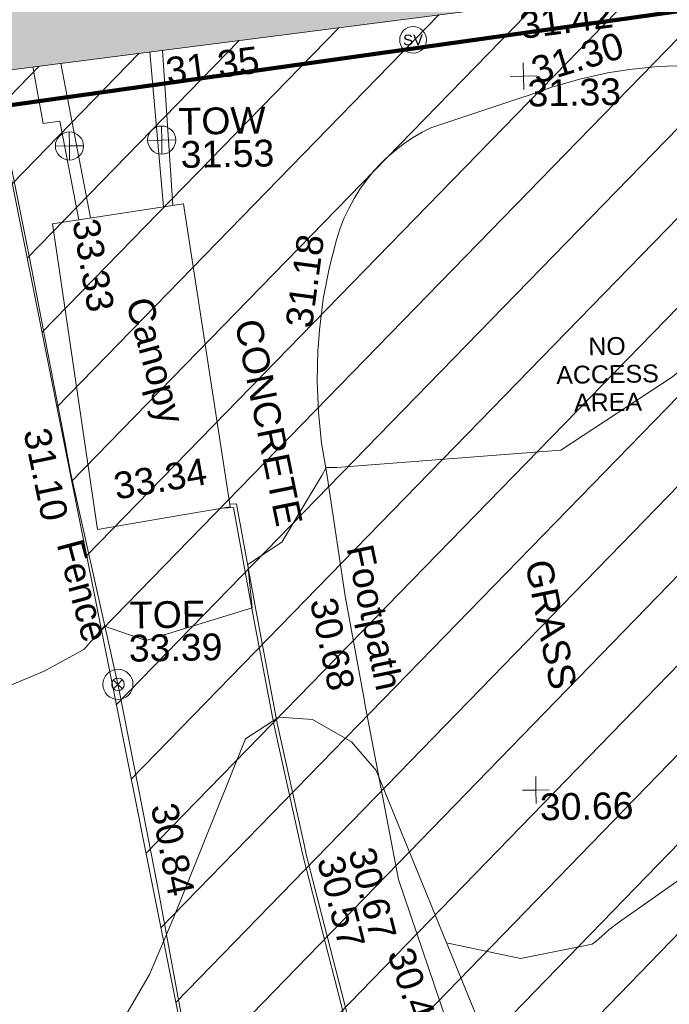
# Model space of a CAD drawing. Header units: millimetres. Extents: x -287732 to 520720, y -103372 to 287754.
# Tile 315 of 380: x 218949 to 228049, y 105540 to 119332. Entities that reach past the tile are written whole.
import ezdxf

# ---------------------------------------------------------------- set-up
doc = ezdxf.new("R2010")
doc.units = ezdxf.units.MM
doc.linetypes.add('IMPORT-HIDDEN2 _3_', pattern=[4762.5, 3175, -1587.5])
doc.linetypes.add('IMPORT-UG_ELEC_STREET LIGHTING_QLB2 _2_', pattern=[2700, 1500, -300.0000000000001, 0, -250, 150, -300.0000000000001, 0, -200])
for name, color, linetype, lineweight, true_color in [('00__TOPO__TOP_OF_FENCE_SYMBOL', 7, 'Continuous', 9, 0x666666), ('00_TOPO_SERV_STOP_VALVE', 7, 'Continuous', 9, 0x666666), ('00_TOPO_TOP_OF_WALL', 7, 'Continuous', 9, 0x666666), ('00_UAV_BUILDING_CANOPY', 7, 'Continuous', 9, 0xff7fff), ('00_UAV_BUILDING_OUTLINE', 5, 'Continuous', 9, 0x0000ff), ('00_UAV_FENCE', 7, 'Continuous', 9, 0x264c2f), ('00_UAV_FOOTPATH', 7, 'Continuous', 9, 0xa50000), ('00_UAV_KERB_BOTTOM', 1, 'Continuous', 9, 0xff0000), ('00_UAV_KERB_TOP', 7, 'Continuous', 9, 0xa500a5), ('00_UAV_LEVEL_SPOT', 7, 'Continuous', 9, 0x666666), ('00_UAV_TOP_OF_FENCE', 6, 'Continuous', 9, 0xff00ff), ('00_UAV_TOP_OF_WALL', 7, 'Continuous', 9, 0x666666), ('00_UAV_TREE_LINE', 7, 'Continuous', 9, 0x52a552), ('00_UAV_WALL', 7, 'Continuous', 9, 0x7c00a5), ('01_DTM_CONTOUR_MNR', 7, 'Continuous', 9, 0xa5a552), ('12333-PUM-2D-U-0001-C01 - Rev2_REVIT IMPORT_dwg', 7, 'Continuous', 9, 0x767676), ('A_RHA_Line', 7, 'Continuous', 9, 0x00a600), ('PUM-CHAMBER EXTENTS', 6, 'IMPORT-HIDDEN2 _3_', 9, 0xff00ff), ('PUM-UNABLE TO SURVEY', 190, 'Continuous', 9, 0x7f00ff)]:
    doc.layers.add(name, color=color, linetype=linetype, lineweight=lineweight, true_color=true_color)
doc.layers.add('00_UAV_SURVEY_TEXT', color=7, linetype='Continuous', lineweight=9)
doc.layers.add('A_RHA_Detail', color=7, linetype='Continuous', lineweight=9)
doc.styles.add('Arial_1', font='arial.ttf', dxfattribs={"height": 250})
doc.styles.add('Swis721 Lt BT', font='swissl.ttf', dxfattribs={"height": 399.9999999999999})
doc.styles.add('Swis721 Lt BT_2', font='swissl.ttf', dxfattribs={"height": 375})

# ---------------------------------------------------------------- blocks, each defined once
blk = doc.blocks.new('12333-PUM-2D-U-0001-C01 - Rev2_REVIT IMPORT_dwg_MSL_Sluice_Valve_SYM-2077246-Site Location Plan Proposed')
at = {"layer": '00_TOPO_SERV_STOP_VALVE', "color": 254, "true_color": 0xcccccc}
blk.add_circle((0, 0), 500.0000000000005, dxfattribs=at)
at = {"layer": '00_TOPO_SERV_STOP_VALVE', "insert": (0, 198.9876086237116), "char_height": 399.9999999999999, "width": 785.1100955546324, "attachment_point": 2, "line_spacing_factor": 1.005061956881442, "style": 'Swis721 Lt BT'}
blk.add_mtext('SV', dxfattribs=at)
blk = doc.blocks.new('12333-PUM-2D-U-0001-C01 - Rev2_REVIT IMPORT_dwg_MSL_Node_LineworkTOF-2077248-Site Location Plan Proposed')
at = {"layer": '00__TOPO__TOP_OF_FENCE_SYMBOL', "color": 254, "true_color": 0xcccccc, "flags": 128}
for points in [[(165.3591892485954, 165.3591892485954), (0, 0), (-165.3591892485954, 165.3591892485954)], [(165.3591892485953, -165.3591892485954), (0, 0), (-165.3591892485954, -165.3591892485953)]]:
    blk.add_lwpolyline(points, dxfattribs=at)
at = {"layer": '00__TOPO__TOP_OF_FENCE_SYMBOL', "color": 254, "true_color": 0xcccccc}
for radius in [562.5594001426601, 233.853208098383]:
    blk.add_circle((0, 0), radius, dxfattribs=at)
blk = doc.blocks.new('12333-PUM-2D-U-0001-C01 - Rev2_REVIT IMPORT_dwg_TOW-2077249-Site Location Plan Proposed')
at = {"layer": '00_TOPO_TOP_OF_WALL', "color": 254, "true_color": 0xcccccc, "flags": 128}
for points in [[(0, 525.0554400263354), (0, 0), (-525.0554401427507, 0)], [(525.0554401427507, 0), (0, 0), (0, -525.0554400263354)]]:
    blk.add_lwpolyline(points, dxfattribs=at)
at = {"layer": '00_TOPO_TOP_OF_WALL', "color": 254, "true_color": 0xcccccc}
blk.add_circle((0, 0), 525.0554401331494, dxfattribs=at)
blk = doc.blocks.new('12333-PUM-2D-U-0001-C01 - Rev2_REVIT IMPORT_dwg_UAV-2077255-Site Location Plan Proposed')
at = {"layer": '00_UAV_LEVEL_SPOT', "color": 254, "true_color": 0xcccccc, "flags": 128}
for points in [[(500.0000000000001, 0), (0, 0), (0, 500.0000000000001)], [(0, -500.0000000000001), (0, 0), (-500.0000000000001, 0)]]:
    blk.add_lwpolyline(points, dxfattribs=at)
blk = doc.blocks.new('12333-PUM-2D-U-0001-C01 - Rev2_REVIT IMPORT_dwg_MGS62954_T2_Galway_ITM_3d_Rev1-2077680-Site Location Plan Proposed')
at = {"layer": '00_UAV_BUILDING_CANOPY', "color": 254, "true_color": 0xcccccc, "flags": 128}
blk.add_lwpolyline([(534125207.083, 725668298.0510001), (534125789.0830001, 725664041.0510001), (534125093.9884695, 725663935.2028248), (534123924.083, 725663757.0509999), (534123433.0821337, 725667541.3718611), (534123367.0830001, 725668050.051)], close=True, dxfattribs=at)
at = {"layer": '00_UAV_FENCE', "color": 254, "true_color": 0xcccccc, "flags": 128}
blk.add_lwpolyline([(534122607.6985, 725669914.9365001), (534123043.6985002, 725667551.9365001), (534123486.2972962, 725664994.7941326), (534123560.6985002, 725664564.9365002), (534124179.6985, 725661540.9365002), (534124438.1148047, 725660094.410857), (534124691.6985, 725658674.9365002), (534125122.6985, 725656058.9365)], dxfattribs=at)
at = {"layer": '00_UAV_FOOTPATH', "color": 254, "true_color": 0xcccccc, "flags": 128}
blk.add_lwpolyline([(534128769.2533003, 725656539.8251882), (534128055.2533002, 725658781.8251883), (534127621.2533002, 725661277.8251883), (534127615.3713037, 725661313.5992991), (534127377.2533003, 725662761.8251882), (534127148.2533003, 725664481.8251882), (534127083.8533273, 725664912.5548025), (534127046.6261691, 725665346.4781779), (534127036.7187446, 725665781.8828174), (534127054.1701535, 725666217.0503777), (534127056.7803453, 725666245.3482097), (534127080.2533002, 725666499.8251883), (534127142.6987782, 725666930.8424958), (534127232.0848349, 725667357.0883052), (534127341.2533004, 725667754.8251883), (534127391.6203302, 725667903.6861464), (534127451.2350292, 725668049.0907891), (534127519.8621253, 725668190.465271), (534127597.2307785, 725668327.2516516), (534127683.0356504, 725668458.9100978), (534127776.9381081, 725668584.9210138), (534127878.5675617, 725668704.7870916), (534127987.522926, 725668818.0352751), (534128054.2533003, 725668880.8251883), (534128173.9155126, 725668982.6946019), (534128299.7380322, 725669076.8493471), (534128431.2242952, 725669162.9178379), (534128567.8553852, 725669240.5604014), (534128692.2533003, 725669301.8251882), (534129972.4246738, 725669702.3202165), (534130045.083, 725669725.0510001), (534130406.8673849, 725669845.4403794), (534130790.6529469, 725669947.3953294), (534131180.083, 725670025.051), (534131487.4148981, 725670068.6288005), (534131883.0823634, 725670102.2951996), (534132280.083, 725670111.0509999)], dxfattribs=at)
at = {"layer": '00_UAV_KERB_BOTTOM', "color": 254, "true_color": 0xcccccc, "flags": 128}
blk.add_lwpolyline([(534125784.1154996, 725664077.3854495), (534125876.2533002, 725664083.8251882), (534126125.2533004, 725662569.8251882), (534126394.2533003, 725660997.8251884), (534126740.807078, 725659291.6437598), (534126772.2533004, 725659136.8251882), (534127350.8670541, 725656711.055797), (534127445.8670542, 725656340.055797), (534128072.5252295, 725654485.4240651), (534128261.8670542, 725653925.055797), (534128521.0827727, 725651208.0509884), (534128565.2611473, 725649532.5452225), (534128575.0827727, 725649160.0509884), (534129338.0827727, 725646815.0509886), (534130975.0827727, 725645877.0509884), (534131241.8528504, 725645923.7904178), (534132927.0827728, 725646219.0509883), (534134872.0827727, 725646880.0509884), (534136025.7294766, 725647319.3653679), (534136487.0827727, 725647495.0509884), (534139176.0827727, 725648323.0509884), (534140831.9516846, 725648672.9140362), (534141391.0827727, 725648791.0509884), (534143930.0827727, 725648843.0509883)], dxfattribs=at)
at = {"layer": '00_UAV_KERB_TOP', "color": 254, "true_color": 0xcccccc, "flags": 128}
blk.add_lwpolyline([(534125691.0800582, 725664026.1272278), (534125834.3070704, 725664030.7714872), (534126075.9423618, 725662561.5512818), (534126345.1000125, 725660988.6299926), (534126690.4506295, 725659288.3720607), (534126723.4218805, 725659126.0453458), (534127302.3273486, 725656699.0529765), (534127397.8961995, 725656325.8314646), (534128020.9623058, 725654481.8306718), (534128212.6433339, 725653914.5393941), (534128471.145469, 725651205.0141075), (534128515.3288777, 725649529.3174185), (534128525.291385, 725649151.480109), (534129296.5001872, 725646781.2512215), (534130965.9075457, 725645824.681825)], dxfattribs=at)
at = {"layer": '00_UAV_TREE_LINE', "color": 254, "true_color": 0xcccccc, "flags": 128}
blk.add_lwpolyline([(534129593.0829999, 725655605.0509999), (534127768.083, 725660315.0510001), (534127427.083, 725660719.051), (534126890.083, 725661044.0509999), (534126417.083, 725661083.0509999), (534125947.0830001, 725660790.051), (534124899.6985, 725658306.9365001), (534124543.6985001, 725657510.9365001), (534124047.6985, 725656693.9365001)], dxfattribs=at)
at = {"layer": '00_UAV_WALL', "color": 254, "true_color": 0xcccccc}
for p, q in [((534124773.3552212, 725670431.4413471), (534124928.1465534, 725668260.4552182)), ((534125059.3194823, 725668278.1350476), (534124952.1143076, 725670451.2366638)), ((534123902.9210503, 725668122.2726502), (534123522.1626742, 725670292.887535))]:
    blk.add_line(p, q, dxfattribs=at)
at = {"layer": '00_UAV_WALL', "color": 254, "true_color": 0xcccccc, "flags": 128}
blk.add_lwpolyline([(534123736.8004946, 725668099.8824883), (534123495.6985, 725669484.9365001), (534123261.6985, 725669456.9365001), (534123129.5299386, 725670249.4084059)], dxfattribs=at)
at = {"layer": '01_DTM_CONTOUR_MNR', "color": 254, "true_color": 0xcccccc, "flags": 128}
for points in [[(534124806.1828194, 725669971.0262885), (534124583.1997979, 725669934.0132561), (534123605.0122771, 725669820.581231)], [(534132621.278924, 725666251.0438238), (534132012.1036163, 725665753.8511088), (534130430.0000002, 725664752.804503), (534127292.8535871, 725664564.4926705), (534127140, 725664570.0000002), (534127078.6583102, 725664457.5301765), (534126502.9710822, 725663531.7854477), (534126020.0000001, 725663230), (534126034.9705883, 725663032.4764707), (534126070.0000001, 725662620), (534124572.9100905, 725662187.9113413), (534124000, 725662400.0000001), (534123704.2165588, 725662076.5978662), (534123140.5701492, 725661783.9195383), (534120430.0000002, 725660706.8051281), (534119896.1654136, 725660420.0000001), (534118430.0000002, 725659420), (534117542.5037524, 725658777.3303037)], [(534135591.5924268, 725662134.3114455), (534135307.4094566, 725661364.8949615), (534135191.5536402, 725661196.0540137), (534133484.8757316, 725659661.2881175), (534133233.0280297, 725659514.4577539), (534133196.6396104, 725659500.0324676), (534132970.0948296, 725659370.5752364), (534132823.445617, 725659277.297078), (534131123.156874, 725658125.1332666), (534130988.1958763, 725658025.718786), (534130937.0778154, 725657979.9368739), (534130800.4401175, 725657863.2307217), (534130748.4785694, 725657828.8514229), (534129744.4014614, 725657643.5390046), (534128711.4950163, 725657880.272591)]]:
    blk.add_lwpolyline(points, dxfattribs=at)
at = {"xscale": 0.375, "yscale": 0.375, "zscale": 0.375}
for name, p in [('12333-PUM-2D-U-0001-C01 - Rev2_REVIT IMPORT_dwg_MSL_Sluice_Valve_SYM-2077246-Site Location Plan Proposed', (534128463.0830001, 725670536.051)), ('12333-PUM-2D-U-0001-C01 - Rev2_REVIT IMPORT_dwg_UAV-2077255-Site Location Plan Proposed', (534130000, 725670000.0000001)), ('12333-PUM-2D-U-0001-C01 - Rev2_REVIT IMPORT_dwg_TOW-2077249-Site Location Plan Proposed', (534124917.6985, 725669193.9365)), ('12333-PUM-2D-U-0001-C01 - Rev2_REVIT IMPORT_dwg_TOW-2077249-Site Location Plan Proposed', (534123623.6985, 725669133.9365001)), ('12333-PUM-2D-U-0001-C01 - Rev2_REVIT IMPORT_dwg_MSL_Node_LineworkTOF-2077248-Site Location Plan Proposed', (534124171.8449668, 725661582.2324743)), ('12333-PUM-2D-U-0001-C01 - Rev2_REVIT IMPORT_dwg_UAV-2077255-Site Location Plan Proposed', (534130000, 725660000))]:
    blk.add_blockref(name, p, dxfattribs=at)
at = {"layer": '00_UAV_BUILDING_CANOPY', "color": 251, "true_color": 0x666666, "char_height": 375, "attachment_point": 1, "line_spacing_factor": 1.005061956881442, "style": 'Swis721 Lt BT_2'}
for s, insert, width, rotation in [('33.33', (534124015.9764547, 725668135.7099127), 1495.902363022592, 278.8721087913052), ('Canopy', (534124737.633572, 725667030.4102011), 2113.25889379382, 284.2241232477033), ('33.34', (534124137.4893147, 725664539.744271), 1495.902363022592, 8.658416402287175)]:
    blk.add_mtext(s, dxfattribs=dict(at, insert=insert, width=width, rotation=rotation))
at = {"layer": '00_UAV_BUILDING_OUTLINE', "color": 251, "true_color": 0x666666, "char_height": 375, "width": 1495.902363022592, "attachment_point": 1, "line_spacing_factor": 1.005061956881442, "style": 'Swis721 Lt BT_2'}
for s, insert, rotation in [('31.42', (534129942.5516405, 725670894.3044606), 6.3190400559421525), ('31.35', (534124974.5006286, 725670344.1553979), 6.319040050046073)]:
    blk.add_mtext(s, dxfattribs=dict(at, insert=insert, rotation=rotation))
at = {"layer": '00_UAV_FENCE', "color": 251, "true_color": 0x666666, "char_height": 375, "attachment_point": 1, "line_spacing_factor": 1.005061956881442, "style": 'Swis721 Lt BT_2'}
for s, insert, width, rotation in [('31.10', (534123276.7795728, 725665219.7642742), 1495.902363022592, 280.80502331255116), ('Fence', (534123709.8267268, 725663655.0882925), 1681.10932225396, 284.0444454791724), ('30.84', (534124969.5916695, 725659935.3992009), 1495.902363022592, 280.1288231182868)]:
    blk.add_mtext(s, dxfattribs=dict(at, insert=insert, width=width, rotation=rotation))
at = {"layer": '00_UAV_FOOTPATH', "color": 251, "true_color": 0x666666, "char_height": 375, "attachment_point": 1, "line_spacing_factor": 1.005061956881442, "style": 'Swis721 Lt BT_2'}
for s, insert, width, rotation in [('31.30', (534130077.2890515, 725670247.0732129), 1495.902363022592, 15.889296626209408), ('31.18', (534126604.4493411, 725666566.5164328), 1495.902363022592, 81.40952622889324), ('Footpath', (534127773.4188472, 725663508.7724327), 2436.183848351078, 280.84676675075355), ('30.68', (534127247.6192036, 725662774.3352662), 1495.902363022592, 280.84676675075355), ('30.42', (534128232.6799323, 725657863.0278163), 1495.902363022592, 287.76352372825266)]:
    blk.add_mtext(s, dxfattribs=dict(at, insert=insert, width=width, rotation=rotation))
at = {"layer": '00_UAV_KERB_BOTTOM', "color": 251, "true_color": 0x666666, "insert": (534127279.8344699, 725659160.4879918), "char_height": 375, "width": 1495.902363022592, "attachment_point": 1, "rotation": 283.10996913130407, "line_spacing_factor": 1.005061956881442, "style": 'Swis721 Lt BT_2'}
blk.add_mtext('30.57', dxfattribs=at)
at = {"layer": '00_UAV_KERB_TOP', "color": 251, "true_color": 0x666666, "insert": (534127721.7042779, 725659271.5851017), "char_height": 375, "width": 1495.902363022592, "attachment_point": 1, "rotation": 283.0951281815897, "line_spacing_factor": 1.005061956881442, "style": 'Swis721 Lt BT_2'}
blk.add_mtext('30.67', dxfattribs=at)
at = {"layer": '00_UAV_LEVEL_SPOT', "char_height": 375, "width": 1495.902363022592, "attachment_point": 1, "line_spacing_factor": 1.005061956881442, "style": 'Swis721 Lt BT_2'}
for s, insert in [('31.33', (534130051.8765643, 725669949.1441548)), ('30.66', (534130051.8765643, 725659949.1441547))]:
    blk.add_mtext(s, dxfattribs=dict(at, insert=insert))
at = {"layer": '00_UAV_SURVEY_TEXT', "color": 251, "true_color": 0x666666, "char_height": 375, "attachment_point": 1, "line_spacing_factor": 1.005061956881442, "style": 'Swis721 Lt BT_2'}
for s, insert, width, rotation in [('CONCRETE', (534126264.2256776, 725666692.3927704), 3286.236302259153, 280.5524132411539), ('GRASS', (534130271.2742202, 725663252.0991259), 2018.280965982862, 280.4270472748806)]:
    blk.add_mtext(s, dxfattribs=dict(at, insert=insert, width=width, rotation=rotation))
at = {"layer": '00_UAV_TOP_OF_FENCE', "color": 251, "true_color": 0x666666, "char_height": 375, "attachment_point": 1, "line_spacing_factor": 1.005061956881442, "style": 'Swis721 Lt BT_2'}
for s, insert, width in [('TOF', (534124355.5599635, 725662734.9428483), 1163.479615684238), ('33.39', (534124333.1363218, 725662271.5661435), 1495.902363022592)]:
    blk.add_mtext(s, dxfattribs=dict(at, insert=insert, width=width))
at = {"layer": '00_UAV_TOP_OF_WALL', "char_height": 375, "attachment_point": 1, "line_spacing_factor": 1.005061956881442, "style": 'Swis721 Lt BT_2'}
for s, insert, width in [('TOW', (534125157.2617899, 725669638.0116541), 1343.937678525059), ('31.53', (534125179.7236973, 725669174.1637316), 1495.902363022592)]:
    blk.add_mtext(s, dxfattribs=dict(at, insert=insert, width=width))
blk = doc.blocks.new('12333-PUM-2D-U-0001-C01 - Rev2_REVIT IMPORT_dwg-1620468-Site Location Plan Proposed')
at = {"layer": 'PUM-CHAMBER EXTENTS', "true_color": 0xfff4d4}
h = blk.add_hatch(dxfattribs=at)
h.set_pattern_fill('FP_14', style=0, pattern_type=2)
h.set_pattern_definition([(45, (-533641079.65, -725615854.3560001), (-618.7184335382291, 618.7184335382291), [])])
h.paths.add_polyline_path([(486377.3501529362, 27208.64382130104), (517415.3501528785, 30952.6438213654), (516341.8313309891, 58191.46038823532), (502815.940048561, 56693.63832639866), (503487.5551271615, 50628.70393428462), (496266.2910908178, 49829.0399146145), (495594.5673347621, 55894.95570471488), (481449.064816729, 54328.51950435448), (484521.5190358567, 37421.10226281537)])
at = {"layer": 'PUM-UNABLE TO SURVEY', "color": 7, "true_color": 0xfff4d4, "flags": 128}
blk.add_lwpolyline([(481449.064816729, 54328.51950435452), (486377.3501529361, 27208.64382130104), (517415.3501528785, 30952.64382136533), (516341.8313309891, 58191.46038823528)], dxfattribs=at)
blk.add_blockref('12333-PUM-2D-U-0001-C01 - Rev2_REVIT IMPORT_dwg_MGS62954_T2_Galway_ITM_3d_Rev1-2077680-Site Location Plan Proposed', (-533641079.6498471, -725615854.3561786))
at = {"layer": 'PUM-UNABLE TO SURVEY', "color": 41, "true_color": 0xffdf7f, "insert": (490024.7876530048, 50469.84024376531), "char_height": 250, "width": 1714.021757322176, "attachment_point": 2, "line_spacing_factor": 0.9417779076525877, "style": 'Arial_1'}
blk.add_mtext('NO\\PACCESS\\PAREA', dxfattribs=at)

msp = doc.modelspace()

# ---------------------------------------------------------------- hatches: boundary and pattern name
at = {"layer": 'A_RHA_Detail', "true_color": 0xc0c0c0}
h = msp.add_hatch(color=9, dxfattribs=at)
h.paths.add_polyline_path([(-80880.60083809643, -68502.79057078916), (-80400.865924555, -68483.41509113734), (-80400.865924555, -62984.64684185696), (-24474.85765177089, -63009.32043784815), (-24456.14471271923, -50840.30023858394), (-36622.55041039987, -50831.65104353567), (-36622.55041039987, -44228.57792613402), (-50959.0526582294, -44218.38599194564), (-50959.0526582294, -42573.78171514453), (-54563.9325804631, -42571.21897729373), (-54565.69773352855, -45054.17447474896), (-92408.82109321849, -45027.27149621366), (-92411.78875845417, -49201.74309222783), (-100061.9988811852, -49201.74309222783), (-100052.2214449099, -64852.82557838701), (-86120.90825229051, -64852.82557838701), (-86092.1662649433, -62957.90041523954), (-84861.10047608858, -62957.90041523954), (-84854.79052929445, -68240.109737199), (-80870.60226892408, -68240.10973722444)])
h.paths.add_polyline_path([(-137238.9269902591, -68461.9384092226), (-132719.7426408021, -68433.0633692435), (-132847.0731201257, -62850.04282283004), (-130454.6837966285, -62916.63108078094), (-130498.2830220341, -61355.85393642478), (-117581.136331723, -61423.42893438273), (-117492.3908565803, -49183.91309190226), (-125136.5200282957, -49178.47881952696), (-125133.572703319, -45032.61887136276), (-163007.1824077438, -45005.6942194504), (-163007.1824076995, -44090.2963411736), (-163123.8521269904, -44090.21339942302), (-163122.6389897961, -42383.75184302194), (-166563.8543419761, -42383.75184298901), (-166565.034908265, -44044.39824208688), (-193158.4656786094, -44025.49275805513), (-193195.152889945, -62863.65652504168), (-137269.7106414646, -62916.63108078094), (-137254.3708868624, -65679.90523788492)])
h.paths.add_polyline_path([(120310.9497607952, -32334.28230164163), (120312.4652266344, -31610.73011961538), (133451.2244789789, -31638.24899384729), (133469.2230092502, -19717.98315780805), (121295.7536929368, -19692.48606430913), (121319.8434528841, -8190.941560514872), (112277.0825930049, -8172.001674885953), (112263.1770823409, -14811.1234547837), (78285.85310969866, -14739.95861438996), (78292.82277619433, -8167.077575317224), (75241.99098605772, -8160.673431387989), (69355.76844233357, -8152.931592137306), (69353.6659720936, -9156.74635762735), (68372.60878945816, -9154.691552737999), (68372.60878945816, -13705.52853215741), (69333.7233474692, -13707.54156770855), (69325.07112547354, -16249.53369228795), (66623.4489111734, -16249.53369228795), (66619.79243935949, -17995.29925530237), (65989.07757494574, -17995.2992552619), (65985.44262772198, -19730.78799483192), (57152.23993377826, -19712.28702421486), (57127.42535098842, -31559.89463417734), (70277.87165424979, -31587.43801817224), (70277.87165431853, -32271.7414715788), (78263.96947909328, -32285.12944888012), (78266.62661740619, -31019.79372153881), (112335.8856506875, -31091.15111860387), (112335.8856506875, -32317.57330553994), (119781.4233959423, -32333.17321913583)])
h.paths.add_polyline_path([(7503.717409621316, -1791.439263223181), (15482.43097392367, -674.0213231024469), (15484.0826588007, 148.1327206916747), (56188.28042539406, 205.5276654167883), (56155.84326007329, 14338.3166313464), (18016.62665935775, 14236.48149539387), (17967.9025208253, 34313.18372071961), (21727.10644863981, 34324.0692624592), (21708.90974962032, 40608.10218321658), (18009.66447159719, 40608.10218321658), (17995.54603706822, 45483.75063442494), (9770.084204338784, 45420.6329473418), (3966.213879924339, 45446.76585222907), (3984.771235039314, 14176.56786832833), (1023.062455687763, 14176.56786837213), (-276.5134647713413, 14190.52623461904), (-231.6790044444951, 5968.135265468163), (-226.4491536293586, 193.7444677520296), (553.0869992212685, 183.4716499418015), (7477.609307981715, 143.2867586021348), (7488.638446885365, -674.0213231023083)])
h.paths.add_polyline_path([(77755.59663317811, 53.47451145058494), (77729.51881611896, 1699.844979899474), (94464.47132486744, 1659.976083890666), (94606.37913471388, 17991.390236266), (88810.4190114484, 18015.03260816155), (88799.89418497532, 14436.74271609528), (69413.88950349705, 14457.8773889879), (69377.35724448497, 99.62816357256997), (75241.99098605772, 67.32134432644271)])
h.paths.add_polyline_path([(61252.12079701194, 46453.95617366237), (105774.7348988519, 46472.68783506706), (105768.2642198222, 61852.61234306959), (92285.13876309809, 61852.61234306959), (92308.59670399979, 65784.30757140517), (96107.4668000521, 65767.60445243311), (96059.68081117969, 75209.20847378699), (101084.8427276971, 75071.88872764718), (104988.0046543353, 74765.36560406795), (108403.6894220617, 74363.8408943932), (112009.2703903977, 73787.25420861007), (115645.3524815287, 73049.69667206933), (116890.8108051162, 72761.69136252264), (120208.9929833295, 71893.18353872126), (120865.241739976, 71703.68484519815), (124135.6329506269, 70669.67317906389), (127435.6253142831, 69480.50055823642), (127820.4368670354, 69394.93141813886), (128274.3081769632, 69331.69585753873), (128731.8791144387, 69306.66104516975), (129189.9401488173, 69320.00258290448), (129645.2782985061, 69371.62688826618), (130094.6997111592, 69461.17185603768), (130535.0520071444, 69588.00939074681), (130963.246434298, 69751.24981927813), (131376.2795165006, 69949.74812590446), (131771.2541232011, 70182.11198903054), (132162.5575600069, 70460.5404660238), (132496.0921583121, 70741.69081113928), (132820.871367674, 71064.98072578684), (133117.4593294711, 71414.31364272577), (133383.77568926, 71787.23923950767), (133616.5473239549, 72178.5372844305), (133817.1647262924, 72590.54524898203), (133982.6025969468, 73017.89547513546), (134111.7005086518, 73457.59040801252), (134203.5529320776, 73906.54590458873), (134257.5155883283, 74361.61286216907), (134272.5462649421, 74819.5993153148), (134250.5259875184, 75277.29281745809), (134189.6227572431, 75731.48297747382), (134090.9274700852, 76178.98397757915), (133955.1324028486, 76616.65691993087), (133783.1900598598, 77041.43184345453), (133576.3064937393, 77450.32925647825), (133335.932843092, 77840.48103920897), (133063.7551572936, 78209.15055532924), (132761.6825665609, 78553.75185442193), (132431.8338935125, 78871.8678050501), (132076.5227905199, 79161.26705197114), (131698.2415080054, 79419.91966861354), (131299.6434187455, 79646.01139197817), (131093.5942456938, 79746.34209763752), (132146.0467355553, 83110.22226145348), (122787.7632953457, 86282.54285518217), (121604.3555412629, 82800.3591886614), (117095.9864227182, 83870.84033785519), (116841.9598400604, 83526.35449572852), (116120.5435466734, 91221.93611972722), (110237.7341284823, 91274.27491021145), (110194.3680786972, 90435.39030214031), (104988.0046543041, 90486.49901390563), (104973.2761846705, 94309.82427956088), (103746.1314668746, 94309.8242795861), (103839.9937121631, 122852.1474271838), (96365.09202306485, 122931.9599470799), (96350.3400238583, 123952.4168585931), (104555.5505249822, 123902.1925226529), (104607.3234458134, 120248.5396156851), (125502.5015002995, 120134.1933400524), (125662.0200253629, 137657.3796882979), (114479.5865733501, 137699.2256881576), (114382.306264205, 129149.9458158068), (104644.159003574, 129187.9975073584), (104577.9931702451, 126217.3903144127), (101184.4926406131, 126159.1566967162), (101264.6166812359, 135959.2655565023), (89967.23178808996, 135988.8856164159), (89927.63362986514, 125823.6463181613), (93630.53562302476, 125840.7948842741), (93580.65688892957, 122931.9599470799), (88697.38835376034, 122904.7310126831), (88679.3898954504, 95739.09143775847), (86378.25848996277, 95739.09143775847), (86378.18187189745, 96178.1008337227), (83279.50743284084, 96200.92083327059), (83273.62493422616, 95735.74732133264), (70169.67509619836, 95733.22421950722), (70166.26842742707, 96272.07409347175), (66674.99731294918, 96257.14073655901), (66654.74538556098, 95755.71092136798), (65784.77231079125, 95755.71092136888), (65887.65094984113, 117470.630565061), (53473.3427162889, 117487.9046429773), (53434.44066309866, 98570.46349063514), (40649.41626916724, 98570.46349063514), (40610.16711559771, 94406.01479078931), (38853.82372868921, 94410.36303440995), (38848.65589191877, 89463.65332729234), (40612.46601912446, 89518.45976927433), (40665.38257362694, 86257.73741128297), (38372.19584460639, 86305.72309285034), (38369.79374539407, 76901.0507917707), (50937.9512507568, 76944.40198294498), (50922.88567286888, 74598.78180889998), (56484.9061132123, 74588.85093771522), (56484.9061132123, 75194.85181995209), (92465.4037153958, 75233.0258166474), (92645.92783662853, 71766.64845094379), (89810.55521366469, 69362.83965827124), (85313.16173974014, 69360.94750420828), (85313.16173974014, 66907.4050808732), (75210.14498263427, 66903.15451589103), (75210.14498263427, 63815.70944550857), (70819.40014309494, 63815.70999200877), (70819.21601505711, 64253.35708059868), (69456.83415683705, 64253.35708059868), (69455.7195737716, 66901.99623166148), (61303.32856759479, 66898.5668068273), (61304.56054988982, 63970.32021231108), (70500.41048208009, 63970.32021219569), (70500.4088543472, 61852.59006207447), (61245.6438848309, 61848.69637488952), (61252.03558504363, 46656.49344428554)])
h.paths.add_polyline_path([(-17153.16561239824, 48569.32684293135), (-17153.16561224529, 60770.38083685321), (-29362.88357759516, 60774.70428694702), (-29362.88357759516, 67399.20394580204), (-43507.24466814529, 67405.01911303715), (-43488.5313307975, 69093.07334175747), (-45766.41866231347, 69109.32868388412), (-45794.3462003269, 67405.01911303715), (-47272.11273194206, 67404.2124544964), (-47272.44887633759, 66454.91798908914), (-86004.56386332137, 66468.63299519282), (-86006.66970787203, 60521.58362721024), (-92662.87722510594, 60521.58362721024), (-92665.2138765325, 50184.35611932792), (-79752.0168396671, 50179.78309939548), (-79752.016597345, 48591.4932381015), (-17157.7163123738, 48569.32845417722)])
h.paths.add_polyline_path([(-201056.4185878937, 48628.75479108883), (-138377.9751621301, 48634.64535779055), (-138377.9751621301, 50133.28201003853), (-125467.710581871, 50134.49626164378), (-125468.6909603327, 60566.1903686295), (-132186.8595614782, 60565.86652591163), (-132187.4203588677, 66533.0197876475), (-170643.3098734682, 66805.61809689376), (-170643.3098732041, 67738.78475848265), (-200340.0100486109, 67488.93693764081), (-200348.7171487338, 60827.78025104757), (-201057.5650552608, 60827.71357558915), (-201056.6510294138, 51102.04313372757)])
h.paths.add_polyline_path([(-240051.5126725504, 54769.19491160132), (-239444.490259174, 54811.10754483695), (-239186.5396223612, 54841.92927608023), (-238764.8191577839, 54940.98166103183), (-238382.4735933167, 55122.46891388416), (-237990.3402229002, 55354.87497234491), (-237269.2031023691, 55936.21515020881), (-237032.4836384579, 56225.56611516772), (-236793.0039602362, 56569.31473944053), (-236554.5880578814, 57004.26389721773), (-236432.7219585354, 57267.46508908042), (-236300.081527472, 57753.26238983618), (-236250.7285154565, 58017.17885684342), (-236235.6490609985, 58516.21786804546), (-236233.2538429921, 58987.85640053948), (-236213.7029795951, 59823.48083769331), (-236363.8287855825, 59820.86038205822), (-236634.0279869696, 60698.06075827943), (-236391.9547756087, 61432.19726339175), (-236225.4740089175, 61435.10319600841), (-236201.6036569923, 62637.68779596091), (-232563.5271750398, 62639.28734435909), (-232563.5271750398, 63049.03842404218), (-232732.1945866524, 63049.15302218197), (-232860.1521277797, 63457.95890274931), (-232731.606808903, 63914.24862697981), (-232560.8209656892, 63914.24862697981), (-232515.1276847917, 70598.00033009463), (-240628.6947849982, 70598.85496273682), (-240629.7923196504, 72350.98321577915), (-246412.6011212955, 72347.36085933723), (-246412.6011212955, 70616.45923936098), (-254449.5805725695, 70618.60952619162), (-254454.637144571, 70754.06491720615), (-254469.7140363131, 73191.66276250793), (-263883.2532625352, 73267.83063688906), (-263902.4181505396, 68260.74348553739), (-263714.8217520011, 68259.82096572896), (-263552.9672900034, 67819.65434396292), (-263719.0883117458, 67392.2068408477), (-263913.6298699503, 67392.20684284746), (-263956.7001913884, 58633.76423459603), (-260181.1963171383, 58611.22607638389), (-260192.3146983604, 56354.25111579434), (-257184.684388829, 56339.46086021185), (-257213.4419957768, 57092.93866021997), (-257338.5163846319, 57093.27331223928), (-257471.0109294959, 57531.74572308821), (-257338.5163845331, 58062.22513696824), (-257203.4956297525, 58064.06881289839), (-257173.5751889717, 58598.54056692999), (-256478.2273617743, 58575.27357994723), (-256478.2273617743, 58788.51859473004), (-256013.0091299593, 58911.92701534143), (-255397.0786664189, 58780.99767617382), (-255397.0786664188, 58595.982422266), (-243809.885361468, 58585.92793201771), (-243805.3570672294, 58352.04527760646), (-243740.939469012, 57884.52572680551), (-243619.0830608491, 57421.84877545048), (-243424.3877545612, 56943.65915412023), (-243247.1437899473, 56608.24157713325), (-243003.0710579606, 56249.99021479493), (-242732.2093200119, 55932.75703082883), (-242371.7230178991, 55603.12658811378), (-242141.255125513, 55424.88676767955), (-241804.9643037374, 55216.88439822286), (-241529.4640827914, 55077.02869055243), (-241100.6275144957, 54917.18295003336), (-240836.2134980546, 54840.82833176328), (-240453.4486195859, 54788.60784130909), (-240218.9578693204, 54777.28227442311)])
h.paths.add_polyline_path([(40276.69022552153, 59895.36417752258), (40328.62676029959, 69196.9439153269), (36588.99968785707, 69217.8245910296), (36619.46637569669, 74674.25962428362), (32264.36460078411, 74687.02318924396), (32233.48293867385, 69156.26826306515), (11916.69390495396, 69269.70959686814), (11966.66200111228, 78218.75165974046), (29087.509017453, 78123.15526808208), (29143.44567205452, 88141.1370047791), (15719.348796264, 88216.09212953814), (15732.60379610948, 90589.9978889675), (4594.294101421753, 90652.19003489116), (4525.129359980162, 78265.12250449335), (10096.76365553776, 78234.01258731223), (10077.43887221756, 74773.03821910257), (4547.641142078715, 74803.91453678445), (4465.579974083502, 60107.1600234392), (19125.89094760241, 60025.30234268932), (19139.86249374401, 62527.53804644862), (31738.59196305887, 62457.19146404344), (31724.55430858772, 59943.11609815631), (38369.79364225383, 59906.01157293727)])
h.paths.add_polyline_path([(-246083.0241259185, 72334.29150213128), (-246083.0594797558, 72334.30275087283), (-246208.2905500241, 72334.29150213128)])
h.paths.add_polyline_path([(-114575.3004830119, 112178.0758695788), (-114575.3246435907, 112178.0758695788), (-114707.2752166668, 115801.5811617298)])
h.paths.add_polyline_path([(-154699.9178765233, 101760.4080976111), (-114382.050333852, 101776.0542914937), (-114382.050333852, 106926.9360164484), (-113755.641395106, 106927.1792101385), (-113757.5507412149, 111847.2721531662), (-114431.6837526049, 111847.2721531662), (-114431.8097758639, 112178.0758695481), (-114575.3004830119, 112178.0758695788), (-114578.9984943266, 121707.2390833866), (-123056.9849702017, 121707.2390833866), (-123068.8201032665, 156452.7036899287), (-119381.2340625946, 156454.1348067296), (-119381.2340625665, 160165.8597952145), (-115501.031452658, 160167.3662801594), (-115503.3750945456, 166206.5793118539), (-132411.7987151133, 166599.6604729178), (-132411.8243278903, 166665.6603411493), (-135275.0124468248, 166664.5490317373), (-135275.0124468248, 166628.1883101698), (-135911.3205076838, 166628.1944502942), (-135911.3479256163, 166352.1604668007), (-152521.1633846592, 166345.7146753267), (-152518.3680955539, 159142.6836790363), (-150699.3133726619, 159117.9265656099), (-150758.5477087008, 122560.691203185), (-151059.2005266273, 122560.691203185), (-151061.0981347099, 121302.4374932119), (-154138.3148337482, 121372.6012653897), (-154138.3148337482, 121865.1834517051), (-154704.3888425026, 121867.2611370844), (-154688.5451973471, 119352.3937021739), (-154745.5933227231, 119352.3715636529), (-154745.5763474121, 118722.1532660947), (-160794.1544526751, 118748.7442832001), (-160794.1544526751, 119410.5425977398), (-163852.1622693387, 119422.408321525), (-163855.0715294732, 118762.2003111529), (-167568.6765459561, 118778.5256058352), (-166634.6619849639, 124395.1277019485), (-166930.050559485, 124500.0918161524), (-167568.6765459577, 124707.6250903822), (-168028.2173235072, 124841.3808647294), (-168630.5006276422, 124991.3056740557), (-169238.2056069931, 125117.4693074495), (-169850.3952285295, 125219.6772876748), (-170466.1255403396, 125297.7720169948), (-171089.11025998, 125351.8553033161), (-171704.4065937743, 125381.1774255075), (-172325.0479971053, 125386.3595015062), (-172782.2248668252, 125374.5832362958), (-173401.7764235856, 125337.4554476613), (-174109.844898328, 125263.4341236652), (-174634.1213722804, 125190.4100126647), (-175245.0145766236, 125080.719099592), (-176047.1958093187, 124895.7675260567), (-176665.4852587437, 124724.7228134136), (-177045.3001228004, 124609.1129151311), (-177631.5127792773, 124405.2077276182), (-176665.4852586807, 118818.5158794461), (-177558.9402083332, 118822.4435768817), (-177662.2853368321, 125263.4341236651), (-176365.3912351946, 126542.9270807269), (-159462.2970490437, 126319.910391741), (-157057.7396790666, 128609.0850976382), (-157060.6673204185, 136153.1661957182), (-158638.8016610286, 137740.2441626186), (-159352.3735831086, 137740.2441626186), (-161634.4140634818, 140201.1078539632), (-168727.9404945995, 140256.8191146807), (-171035.0401161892, 137942.8847305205), (-174184.1459014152, 137942.8847305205), (-176460.1167434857, 140292.2858551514), (-177341.6856934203, 140292.2858551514), (-177341.7113613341, 140358.4281613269), (-183428.5803825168, 140356.0660244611), (-185921.6385985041, 137917.4639994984), (-185921.6385985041, 131757.3091155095), (-186906.8767412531, 131756.9267733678), (-187725.3914540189, 130809.9989183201), (-187724.058890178, 127376.1828148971), (-186481.0281350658, 126304.5577463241), (-186479.4846754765, 122327.2959175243), (-185176.2828158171, 121059.4673825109), (-180304.1129154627, 121059.4673824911), (-180304.1136492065, 118802.0484409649), (-193555.3706955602, 118802.0484409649), (-193555.368699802, 133117.8341649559), (-192593.6442938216, 133118.2073819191), (-192593.6442938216, 134200.8158367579), (-192224.6284783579, 134200.9592041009), (-192225.5653014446, 136615.0101267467), (-192595.0012460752, 136615.0101267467), (-192595.4357332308, 137734.4745165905), (-193589.2709668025, 137734.4746851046), (-193589.2685988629, 147474.570583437), (-193163.2062206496, 147492.8644732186), (-192765.7252967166, 147531.087133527), (-192359.9383250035, 147589.5931622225), (-192199.8207947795, 147616.5827294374), (-191882.7548926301, 147682.9245600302), (-191568.5380070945, 147761.6632019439), (-191257.654638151, 147852.677242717), (-190828.6072909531, 148002.2045655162), (-190647.7999969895, 148070.9514233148), (-190349.7690789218, 148197.8750094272), (-190056.9509284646, 148336.4013817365), (-189769.797051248, 148486.3169427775), (-189405.3590254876, 148698.0567944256), (-189132.906026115, 148873.2749095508), (-188867.542109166, 149059.0543929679), (-188609.6764469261, 149255.1087866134), (-188354.9814055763, 149465.3525772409), (-188079.6339208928, 149713.879248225), (-187884.9836199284, 149901.8220103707), (-187545.928247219, 150265.8040604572), (-187446.29984479, 150378.3960832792), (-187241.3270201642, 150629.2310214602), (-187046.3599558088, 150887.9197697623), (-186861.6992771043, 151154.0634500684), (-186546.1373636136, 151669.829875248), (-186524.4196769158, 151707.0632450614), (-163675.2898318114, 151669.829875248), (-163687.5843045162, 148134.07679455), (-157303.6541541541, 148136.492106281), (-157303.6541541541, 155759.91501608), (-157557.4317586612, 155765.0384228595), (-157555.9168973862, 166678.0466575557), (-187009.2021991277, 166699.7464767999), (-187013.0952111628, 162054.4009359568), (-188707.17754695, 162044.5925187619), (-188705.9961892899, 155021.5333641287), (-188737.9999316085, 154650.5326604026), (-188799.0133969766, 154283.1866125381), (-188857.2045401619, 154035.4341107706), (-188966.1106131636, 153679.3368924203), (-189102.6200311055, 153332.8820747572), (-189265.8911675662, 152998.2056672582), (-189454.9174011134, 152677.371060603), (-189645.2484685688, 152421.3220123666), (-189916.9563410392, 152104.2450531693), (-190212.7041973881, 151809.4634871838), (-190530.6686598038, 151538.7947471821), (-190868.8893671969, 151293.9075915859), (-191225.281078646, 151076.3118324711), (-191597.6465194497, 150887.3490191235), (-192092.8415776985, 150682.5621956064), (-192519.2468154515, 150561.8451365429), (-192903.8930791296, 150482.240889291), (-193187.215491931, 150440.8868273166), (-193594.1866364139, 150407.1257787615), (-193594.5952989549, 151459.9895227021), (-205369.2399268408, 151455.4201247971), (-205354.4523517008, 113350.0822379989), (-207187.1580384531, 113349.3710182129), (-207184.3024929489, 105991.0636522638), (-205312.8748221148, 105991.1901500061), (-205311.2362476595, 101769.6553082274), (-175488.6451201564, 101781.2285901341), (-175488.6451201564, 110889.6985621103), (-154703.4627663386, 110897.5679794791), (-154700.2792295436, 102691.5597281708)])
h.paths.add_polyline_path([(193735.9435693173, 113047.8274774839), (208865.0938716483, 114991.0266430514), (208976.1154123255, 114126.6471160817), (216447.8967332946, 115086.3281915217), (216038.7305308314, 118271.9702413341), (232648.5073383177, 120405.3421626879), (233425.993615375, 114352.0734369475), (240632.2017567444, 115277.6440988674), (239854.8412683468, 121329.9334727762), (256406.8682407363, 123455.8879629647), (257091.7572256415, 118089.1198988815), (264572.2871227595, 119040.8180953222), (261877.8350555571, 138524.7609215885), (259178.7147038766, 138221.6086035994), (259197.3483655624, 137439.0084132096), (254686.1480587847, 136897.0007612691), (255412.6810205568, 131314.8303176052), (240852.7447969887, 129522.4514056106), (239771.0426543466, 137918.8519126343), (240649.5822431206, 138010.1984551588), (240062.3063116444, 142776.6750342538), (239165.7694642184, 142685.0143484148), (237630.9646614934, 151018.3171732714), (266172.8791088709, 154560.7889781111), (271297.1876944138, 142612.4006970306), (276531.7397502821, 144861.098714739), (274941.5029779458, 148527.9037281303), (302074.5307653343, 160134.9084326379), (300215.9323773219, 164320.1841173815), (301528.1613272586, 164907.0997989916), (300405.1237791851, 167477.8916353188), (299016.6944531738, 166945.7181824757), (295626.7488506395, 174518.754428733), (294333.0289184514, 177537.1551681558), (287288.8475947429, 174518.754428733), (289427.6893504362, 169661.0163463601), (272956.7816584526, 162557.1203578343), (271943.2187787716, 164897.4305293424), (267016.3118217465, 162764.0369715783), (268502.3094164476, 159357.0430143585), (265200.4029574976, 157946.4096681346), (226856.416695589, 153146.7821792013), (227510.3041274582, 148852.0205334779), (228280.9873165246, 141179.0007483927), (227302.3544112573, 141050.281300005), (227895.3788235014, 136433.1758633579), (228748.5501749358, 136523.8855003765), (229602.3077302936, 128023.7667641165), (217691.2359889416, 126493.8999679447), (217642.3600127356, 126874.433267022), (215138.5007311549, 126552.8357430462), (215194.9980427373, 126112.965074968), (215015.6132226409, 126089.924757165), (214840.9672575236, 127449.66446064), (192258.7012018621, 124549.1816390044), (193486.3576426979, 114991.0266430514)])
h.paths.add_polyline_path([(-78076.24187439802, 117605.5188722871), (-78076.23951902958, 117610.0871211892), (-78070.318122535, 129485.7330792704), (-74723.15926543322, 129478.385255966), (-74723.15926543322, 125435.7860624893), (-48015.64546086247, 125380.0246061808), (-47996.55031653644, 135872.5822179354), (-61198.15919578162, 135901.5630078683), (-74714.72264144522, 135923.5088764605), (-74723.6287602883, 131865.2975510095), (-78070.318122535, 131872.642169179), (-78062.97909487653, 149549.7689430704), (-58292.26570492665, 149541.5607197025), (-58292.26570491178, 148946.2407608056), (-37707.70924046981, 148937.6946533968), (-37703.30827430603, 159740.0672041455), (-44148.26955755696, 159742.7429641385), (-44148.26955755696, 162961.3319174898), (-49829.95437583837, 162961.3319174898), (-49830.92144130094, 160632.0129326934), (-78494.09026625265, 160643.9130440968), (-78494.09026625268, 161615.1537738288), (-78739.225852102, 161615.2555472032), (-78691.7919454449, 168187.9195488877), (-90844.57645036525, 168126.8149079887), (-90962.52567694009, 152686.7636277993), (-89064.97866809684, 152685.9758215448), (-89079.54115380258, 117610.0871211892), (-78374.80218507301, 117605.6428258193)])
h.paths.add_polyline_path([(69254.82576126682, 129235.9722870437), (69259.97086178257, 136167.789247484), (86068.0992678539, 136131.0235193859), (86008.66431381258, 164703.3084147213), (58789.63167882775, 164723.511581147), (58789.63167882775, 170119.2062865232), (54460.1632489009, 170122.4198087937), (54457.21717773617, 166153.279245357), (47042.2151650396, 166158.7829869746), (47041.10931533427, 164668.9097040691), (39173.27935198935, 164674.7495545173), (39172.83712618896, 164078.9539098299), (17014.87910992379, 164095.4005254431), (17002.38841206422, 147267.1142245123), (12659.63471563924, 147267.1142245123), (12653.60087534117, 139137.9291796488), (17031.41608901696, 139134.6797717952), (17024.5879174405, 129935.3194463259), (39191.34773726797, 129918.8662983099), (39191.34773726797, 129258.2867272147), (69014.0340609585, 129236.1510132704)])
h.paths.add_polyline_path([(39265.62356917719, 139467.8223435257), (33050.91021530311, 139484.1586867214), (33087.56357182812, 153427.9220784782), (39277.60130889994, 153411.6505991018), (39277.60130890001, 152830.3127277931), (43058.29603858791, 152820.3745823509), (43024.83899408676, 140092.5601633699), (39267.2657899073, 140092.5601633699)])
h.paths.add_polyline_path([(1979.548949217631, 189123.2414339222), (18699.10403225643, 189180.0465563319), (18678.46874730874, 195253.6675675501), (24349.02704561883, 195272.9334348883), (24334.96888372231, 199550.7690688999), (28829.78348974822, 199566.0403168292), (28798.3577216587, 208815.6446464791), (24334.949615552, 208806.151404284), (24333.90624841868, 209113.2475694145), (16811.59093053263, 209087.6903002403), (16806.58456499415, 208843.5909093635), (6772.293057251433, 208809.4991440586), (6797.166076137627, 201488.5780549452), (-8471.058649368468, 201436.7038490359), (-8471.058649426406, 200429.0172028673), (-11856.09020770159, 200417.5164702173), (-11823.72827009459, 190892.3684138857), (-7614.729360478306, 190906.6685966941), (-7614.729360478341, 190170.8290169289), (-4608.619189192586, 190169.2993656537), (-4608.238782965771, 190916.8832264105), (1973.379031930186, 190939.2444180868), (1977.122761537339, 189837.3456693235)])
h.paths.add_polyline_path([(-20506.22133143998, 190640.0286460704), (-20122.28942212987, 206347.1214480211), (-41550.34215551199, 207015.2557957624), (-41462.26177903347, 210449.6195896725), (-31391.41053372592, 210152.0276719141), (-31078.64493155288, 223862.5743669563), (-44305.08575743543, 224230.7972280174), (-44490.79956591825, 211865.5542346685), (-47510.12209648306, 211942.9901385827), (-47722.57925071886, 203659.0205614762), (-47076.06680548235, 203635.3001465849), (-47175.4684425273, 199531.9403872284), (-46801.21126120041, 199520.4703269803), (-46873.68175963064, 195478.5899481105), (-44600.40472248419, 195425.2559779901), (-44685.88459507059, 192243.2795180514), (-38073.99929115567, 192135.6564362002), (-38104.39995468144, 191126.972250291), (-21537.79264466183, 190668.5723412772)])
h.paths.add_polyline_path([(16801.02360973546, 195961.500137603), (9656.615133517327, 196015.1086063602), (9643.838150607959, 199513.9922857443), (11631.77992468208, 199485.8321209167), (11631.7920940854, 203322.2460456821), (16806.58456511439, 203391.4855728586), (16801.0407710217, 195984.4293109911)])
h.paths.add_polyline_path([(122084.9264926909, 200536.2570557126), (122088.1805162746, 206386.1947929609), (125211.1061638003, 206386.1947929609), (125211.1162733, 206645.8932837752), (126202.7098976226, 206645.8932838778), (126203.0204769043, 207041.0477229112), (130401.4034741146, 206979.0758390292), (130444.2691124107, 209883.280297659), (126202.8383603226, 209945.8832030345), (126203.0204769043, 214624.1281189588), (127364.791950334, 214624.1281190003), (127365.2106673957, 225380.2058567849), (126159.8599207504, 225380.2527798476), (126207.4133336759, 241475.3410923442), (119482.5411291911, 241495.8747898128), (119479.2041949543, 246182.0096278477), (109943.9121324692, 246175.2196735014), (109953.2702601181, 233033.381429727), (115000.5285021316, 233033.3814296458), (114999.579292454, 208653.4991933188), (112026.3032630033, 208653.4991933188), (112024.3519988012, 200538.6761891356), (122024.6079402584, 200536.2715596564)])
h.paths.add_polyline_path([(30087.05071580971, 200986.75440713), (38030.67179071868, 201028.6865660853), (38030.67179071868, 202922.9731660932), (38109.89531492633, 202923.3913649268), (38067.25569096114, 208827.6066631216), (38013.35839378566, 208827.6672237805), (38012.38630971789, 209012.5383931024), (30044.90685988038, 208970.480297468), (30076.83023715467, 202922.9203834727)])
h.paths.add_polyline_path([(195986.2599417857, 205661.5722736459), (202896.8751332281, 206052.0074670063), (202676.8862551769, 209945.7611691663), (195766.2710618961, 209555.3259759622)])
h.paths.add_polyline_path([(-91652.40581580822, 206392.6172135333), (-79454.24421187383, 206432.5105635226), (-79629.29258199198, 238245.6998510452), (-68904.21147484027, 238215.095164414), (-68918.55832832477, 246312.9061543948), (-68918.56040493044, 246314.0782553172), (-68756.515268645, 246312.9061543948), (-68755.20581930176, 246638.9786699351), (-79620.07671794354, 246651.3624133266), (-79606.5628449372, 247343.5411849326), (-82154.50636787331, 247318.0695596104), (-82154.50636787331, 247488.1275895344), (-91640.64698348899, 247472.5371040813), (-91638.72040628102, 246846.4753752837), (-131470.3702759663, 246641.42150215), (-131470.3702759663, 250159.5419305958), (-142857.1087886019, 250176.7939677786), (-142864.0554935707, 246220.0701029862), (-165118.8027587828, 246272.3986783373), (-165040.0492656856, 253907.936045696), (-178677.4727934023, 253929.5079730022), (-178699.5521575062, 238176.7234097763), (-138599.3373496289, 238209.4781454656), (-138548.4479938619, 206627.5237025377), (-126646.6702863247, 206572.2299428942), (-126666.6805510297, 234825.8818836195), (-124962.7180531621, 234825.9534805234), (-124969.0241559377, 234688.4891474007), (-91595.61129713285, 234664.3133306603), (-91650.87307429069, 207155.5994723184)])
h.paths.add_polyline_path([(142123.7078574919, 209113.5383730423), (152768.4446292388, 209127.3137314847), (152745.2992288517, 227012.63380935), (142100.5623961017, 226998.8584508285), (142121.8067345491, 210582.5602643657)])
h.paths.add_polyline_path([(168998.8561129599, 209274.9592350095), (169026.8416078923, 226860.3446540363), (161686.6780314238, 226876.6646907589), (161647.6783165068, 209291.3037608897), (168846.6177107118, 209275.2977201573)])
h.paths.add_polyline_path([(49761.46820719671, 218476.5678095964), (49794.00484360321, 223316.1680811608), (41274.07755982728, 223363.4010619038), (41273.58999769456, 223290.8795634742), (32187.30576796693, 223351.9666549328), (32202.10532419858, 225553.2987454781), (20081.83724695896, 225634.7833114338), (20035.26675877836, 218707.7438801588), (31566.33951793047, 218630.2204881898), (31566.12891731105, 218598.8950898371), (49750.1971391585, 218476.6435849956)])
h.paths.add_polyline_path([(162361.9830851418, 234154.05208666), (162366.6425722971, 241589.9129272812), (135261.102696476, 241630.986197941), (135249.088870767, 234197.8735112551), (160249.0277027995, 234157.4671671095)])
h.paths.add_polyline_path([(176458.8604389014, 246709.5724700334), (176516.2484477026, 252173.1529804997), (168884.2833866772, 252253.3171281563), (168934.86529241, 257068.9279575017), (164355.0504715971, 257117.0331241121), (164296.1746742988, 251511.808811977), (164416.8965511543, 251510.5407811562), (164367.8024342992, 246836.573754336), (171460.1142273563, 246762.0779818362)])

# ---------------------------------------------------------------- linework, layer by layer
at = {"layer": 'A_RHA_Line', "color": 1, "lineweight": 140, "true_color": 0xff0000}
msp.add_line((174337.8514295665, 111883.409255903), (269567.0467974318, 125266.9998609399), dxfattribs=at)
at = {"layer": 'A_RHA_Line', "color": 7}
msp.add_line((216038.7305308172, 118271.9702413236), (232648.5073383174, 120405.3421627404), dxfattribs=at)

# ---------------------------------------------------------------- block references
at = {"layer": '12333-PUM-2D-U-0001-C01 - Rev2_REVIT IMPORT_dwg', "color": 254, "linetype": 'IMPORT-UG_ELEC_STREET LIGHTING_QLB2 _2_', "true_color": 0xffd4d4, "rotation": 0.9999999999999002}
msp.add_blockref('12333-PUM-2D-U-0001-C01 - Rev2_REVIT IMPORT_dwg-1620468-Site Location Plan Proposed', (-261895.0770586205, 55869.5817132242), dxfattribs=at)

doc.saveas('drawing.dxf')
